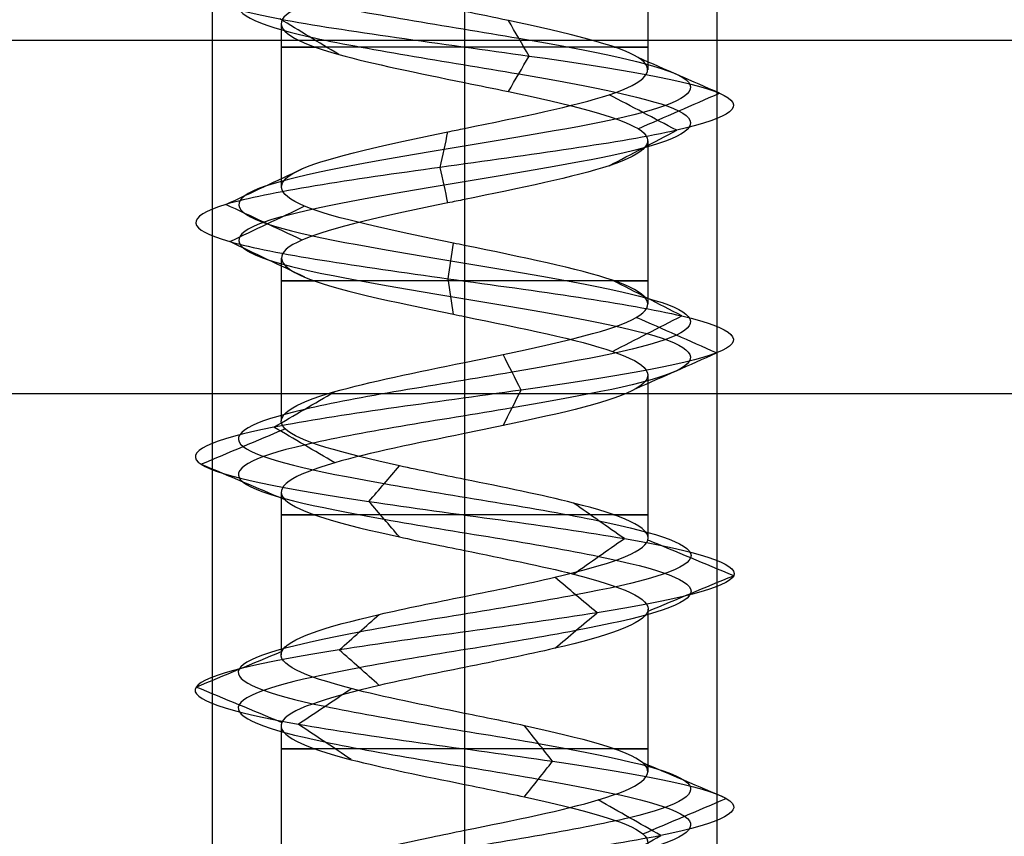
# Model space of a CAD drawing. Header units: millimetres. Extents: x -429 to 422, y -262 to 259.
# Tile 1041 of 1056: x 392 to 402, y 186 to 194. Entities that reach past the tile are written whole.
import ezdxf

# ---------------------------------------------------------------- set-up
doc = ezdxf.new("R2010")
doc.units = ezdxf.units.MM
doc.layers.add('Default', color=7, linetype='Continuous', true_color=0x000000)

msp = doc.modelspace()

# ---------------------------------------------------------------- linework, layer by layer
at = {"layer": 'Default', "color": 9, "true_color": 0xbebcba}
for p, q in [((398.6885, 195.3848, 880.8222), (398.6885, 193.7709, 880.8222)), ((396.8726, 194.8057, 879.0103), (396.8726, 193.1918, 879.0027)), ((395.0567, 194.2274, 880.8222), (395.0567, 192.6116, 880.8222)), ((398.6885, 193.0679, 880.8222), (398.6885, 191.4521, 880.8222)), ((396.8726, 192.4877, 879.0027), (396.8726, 190.8729, 879.0057)), ((395.0567, 191.9077, 880.8222), (395.0567, 190.2943, 880.8222)), ((398.6885, 190.748, 880.8222), (398.6885, 189.1345, 880.8222)), ((396.8726, 190.1688, 879.0057), (396.8726, 188.5552, 879.0112)), ((395.0567, 189.5889, 880.8222), (395.0567, 187.9758, 880.8222)), ((398.6885, 188.4296, 880.8222), (398.6885, 186.8162, 880.8222)), ((396.8726, 187.8511, 879.0112), (396.8726, 186.2375, 879.0048)), ((395.0567, 187.2727, 880.8222), (395.0567, 185.6581, 880.8222))]:
    msp.add_line(p, q, dxfattribs=at)
at = {"layer": 'Default'}
for p, q in [((-418.1274, 190.5648, 780.8222), (411.8726, 190.5648, 780.8222)), ((-418.1274, 190.5648, 873.8222), (411.8726, 190.5648, 873.8222))]:
    msp.add_line(p, q, dxfattribs=at)
at = {"layer": 'Default', "color": 9, "true_color": 0xbebcba, "extrusion": (0, 1, 0)}
for centre, start, end in [((-396.8726, 880.8222, 193.9985), 270, 35.48462), ((-396.8726, 880.8222, 193.9985), 144.69448, 270), ((-396.8726, 880.8222, 191.6804), 270, 35.36455), ((-396.8726, 880.8222, 191.6804), 144.53887, 270), ((-396.8726, 880.8222, 189.3622), 270, 35.22029), ((-396.8726, 880.8222, 189.3622), 144.57821, 270), ((-396.8726, 880.8222, 187.0441), 270, 35.43203), ((-396.8726, 880.8222, 187.0441), 144.64406, 270)]:
    msp.add_arc(centre, 1.8159, start, end, dxfattribs=at)
at = {"layer": 'Default', "color": 9, "true_color": 0xbebcba}
for points, degree in [([(396.8726, 199.9705, 878.5826), (396.1284, 199.8479, 878.5826), (394.6528, 199.6027, 879.3829), (394.4579, 199.2349, 881.9095), (396.4751, 198.8671, 883.438), (398.8532, 198.4993, 882.5775), (399.4221, 198.1315, 880.1114), (397.6599, 197.7638, 878.2956), (395.1783, 197.396, 878.7891), (394.2454, 197.0282, 881.1412), (395.7141, 196.6604, 883.2017), (398.2418, 196.2926, 883.0871), (399.5179, 195.9248, 880.9021), (398.376, 195.5571, 878.6442), (395.8598, 195.1893, 878.3771), (394.2694, 194.8215, 880.3452), (395.0586, 194.4537, 882.7493), (397.506, 194.0859, 883.3918), (399.3744, 193.7181, 881.6855), (398.9559, 193.3503, 879.19), (396.6331, 192.9826, 878.1865), (394.5292, 192.6148, 879.5923), (394.5674, 192.247, 882.1223), (396.7128, 191.8792, 883.4639), (399.0043, 191.5114, 882.3907), (399.3472, 191.1436, 879.8837), (397.4281, 190.7759, 878.2346), (395.0012, 190.4081, 878.9508), (394.285, 190.0403, 881.3777), (395.9341, 189.6725, 883.2968), (398.4411, 189.3047, 882.9539), (399.5143, 188.9369, 880.6624), (398.1727, 188.5692, 878.517), (395.6427, 188.2014, 878.4788), (394.2369, 187.8336, 880.5827), (395.2404, 187.4658, 882.9055), (397.7359, 187.098, 883.324), (399.4422, 186.7302, 881.4556), (398.7997, 186.3624, 879.0082), (396.3956, 185.9947, 878.219), (394.4275, 185.6269, 879.8094), (394.6946, 185.2591, 882.3256), (396.9525, 184.8913, 883.4675), (399.1375, 184.5235, 882.1914), (399.2521, 184.1557, 879.6636), (397.1916, 183.788, 878.195), (394.8396, 183.4202, 879.1279), (394.3459, 183.0524, 881.6096), (396.1619, 182.6846, 883.3715), (398.6276, 182.3168, 882.8032), (399.489, 181.949, 880.424), (397.9588, 181.5813, 878.4088), (395.4357, 181.2135, 878.5997), (394.2261, 180.8457, 880.8222), (395.4357, 180.4779, 883.0447), (397.9588, 180.1101, 883.2356), (399.489, 179.7423, 881.2204), (398.6276, 179.3745, 878.8413), (396.1619, 179.0068, 878.2729), (394.3459, 178.639, 880.0349), (394.8396, 178.2712, 882.5166), (397.1916, 177.9034, 883.4494), (399.2521, 177.5356, 881.9808), (399.1375, 177.1678, 879.4531), (396.9525, 176.8001, 878.1769), (394.6946, 176.4323, 879.3188), (394.4275, 176.0645, 881.835), (396.3956, 175.6967, 883.4254), (398.7997, 175.3289, 882.6362), (399.4422, 174.9611, 880.1889), (397.7359, 174.5934, 878.3205), (395.2404, 174.2256, 878.7389), (394.2369, 173.8578, 881.0617), (395.6427, 173.49, 883.1656), (398.1727, 173.1222, 883.1274), (399.5143, 172.7544, 880.982), (398.4411, 172.3866, 878.6906), (395.9341, 172.0189, 878.3477), (394.285, 171.6511, 880.2668), (395.0012, 171.2833, 882.6936), (397.4281, 170.9155, 883.4098), (399.3472, 170.5477, 881.7607), (399.0043, 170.1799, 879.2537), (396.7128, 169.8122, 878.1805), (394.5674, 169.4444, 879.5221), (394.5292, 169.0766, 882.0521), (396.6331, 168.7088, 883.4579), (398.9559, 168.341, 882.4544), (399.3744, 167.9732, 879.9589), (397.506, 167.6055, 878.2526), (395.0586, 167.2377, 878.8952), (394.2694, 166.8699, 881.2993), (395.8598, 166.5021, 883.2673), (398.376, 166.1343, 883.0003), (399.5179, 165.7665, 880.7423), (398.2418, 165.3987, 878.5574), (395.7141, 165.031, 878.4428), (394.2454, 164.6632, 880.5032), (395.1783, 164.2954, 882.8553), (397.6599, 163.9276, 883.3488), (399.4221, 163.5598, 881.533), (398.8532, 163.192, 879.067), (396.4751, 162.8243, 878.2064), (394.4579, 162.4565, 879.7349), (394.6528, 162.0887, 882.2615), (396.1284, 161.8435, 883.0619), (396.8726, 161.7209, 883.0619)], 3), ([(396.8726, 199.7939, 878.1563), (395.9868, 199.6713, 878.1563), (394.2304, 199.4261, 879.109), (393.9984, 199.0583, 882.1164), (396.3994, 198.6906, 883.9359), (399.2302, 198.3228, 882.9115), (399.9073, 197.955, 879.9761), (397.8097, 197.5872, 877.8148), (394.8559, 197.2194, 878.4022), (393.7454, 196.8516, 881.202), (395.4936, 196.4839, 883.6545), (398.5023, 196.1161, 883.5181), (400.0214, 195.7483, 880.9174), (398.6621, 195.3805, 878.2297), (395.6671, 195.0127, 877.9118), (393.774, 194.6449, 880.2544), (394.7134, 194.2772, 883.116), (397.6265, 193.9094, 883.8809), (399.8505, 193.5416, 881.8498), (399.3524, 193.1738, 878.8794), (396.5875, 192.806, 877.6849), (394.0833, 192.4382, 879.3582), (394.1287, 192.0704, 882.3698), (396.6824, 191.7027, 883.9667), (399.4099, 191.3349, 882.6892), (399.8181, 190.9671, 879.7051), (397.5338, 190.5993, 877.7422), (394.6451, 190.2315, 878.5947), (393.7926, 189.8637, 881.4834), (395.7555, 189.496, 883.7677), (398.7396, 189.1282, 883.3595), (400.0171, 188.7604, 880.632), (398.4202, 188.3926, 878.0783), (395.4086, 188.0248, 878.0329), (393.7353, 187.657, 880.5371), (394.9298, 187.2893, 883.302), (397.9002, 186.9215, 883.8001), (399.9313, 186.5537, 881.5761), (399.1664, 186.1859, 878.663), (396.3048, 185.8181, 877.7236), (393.9622, 185.4503, 879.6167), (394.2801, 185.0825, 882.6117), (396.9678, 184.7148, 883.971), (399.5685, 184.347, 882.4519), (399.7049, 183.9792, 879.4432), (397.2523, 183.6114, 877.695), (394.4526, 183.2436, 878.8054), (393.8651, 182.8758, 881.7594), (396.0267, 182.5081, 883.8567), (398.9616, 182.1403, 883.1802), (399.9869, 181.7725, 880.3482), (398.1655, 181.4047, 877.9496), (395.1622, 181.0369, 878.1768), (393.7224, 180.6691, 880.8222), (395.1622, 180.3014, 883.4676), (398.1655, 179.9336, 883.6949), (399.9869, 179.5658, 881.2962), (398.9616, 179.198, 878.4643), (396.0267, 178.8302, 877.7877), (393.8651, 178.4624, 879.885), (394.4526, 178.0946, 882.839), (397.2523, 177.7269, 883.9494), (399.7049, 177.3591, 882.2013), (399.5685, 176.9913, 879.1925), (396.9678, 176.6235, 877.6735), (394.2801, 176.2557, 879.0327), (393.9622, 175.8879, 882.0277), (396.3048, 175.5202, 883.9208), (399.1664, 175.1524, 882.9814), (399.9313, 174.7846, 880.0683), (397.9002, 174.4168, 877.8443), (394.9298, 174.049, 878.3424), (393.7353, 173.6812, 881.1073), (395.4086, 173.3134, 883.6116), (398.4202, 172.9457, 883.5661), (400.0171, 172.5779, 881.0124), (398.7396, 172.2101, 878.2849), (395.7555, 171.8423, 877.8767), (393.7926, 171.4745, 880.161), (394.6451, 171.1067, 883.0497), (397.5338, 170.739, 883.9022), (399.8181, 170.3712, 881.9393), (399.4099, 170.0034, 878.9552), (396.6824, 169.6356, 877.6778), (394.1287, 169.2678, 879.2747), (394.0833, 168.9, 882.2862), (396.5875, 168.5323, 883.9595), (399.3524, 168.1645, 882.765), (399.8505, 167.7967, 879.7946), (397.6265, 167.4289, 877.7636), (394.7134, 167.0611, 878.5284), (393.774, 166.6933, 881.3901), (395.6671, 166.3255, 883.7326), (398.6621, 165.9578, 883.4148), (400.0214, 165.59, 880.7271), (398.5023, 165.2222, 878.1263), (395.4936, 164.8544, 877.9899), (393.7454, 164.4866, 880.4425), (394.8559, 164.1188, 883.2422), (397.8097, 163.7511, 883.8297), (399.9073, 163.3833, 881.6683), (399.2302, 163.0155, 878.7329), (396.3994, 162.6477, 877.7086), (393.9984, 162.2799, 879.528), (394.2304, 161.9121, 882.5354), (395.9868, 161.6669, 883.4881), (396.8726, 161.5444, 883.4881)], 3), ([(396.8726, 199.6174, 878.5826), (396.1284, 199.4948, 878.5826), (394.6528, 199.2496, 879.3829), (394.458, 198.8818, 881.9095), (396.4751, 198.514, 883.438), (398.8532, 198.1462, 882.5775), (399.4221, 197.7784, 880.1114), (397.6599, 197.4107, 878.2956), (395.1783, 197.0429, 878.7891), (394.2454, 196.6751, 881.1412), (395.7141, 196.3073, 883.2016), (398.2417, 195.9395, 883.087), (399.5179, 195.5717, 880.9021), (398.376, 195.2039, 878.6442), (395.8598, 194.8362, 878.3772), (394.2695, 194.4684, 880.3452), (395.0586, 194.1006, 882.7492), (397.506, 193.7328, 883.3918), (399.3743, 193.365, 881.6855), (398.9559, 192.9972, 879.1901), (396.6331, 192.6295, 878.1866), (394.5292, 192.2617, 879.5923), (394.5675, 191.8939, 882.1223), (396.7128, 191.5261, 883.4639), (399.0042, 191.1583, 882.3907), (399.3471, 190.7905, 879.8838), (397.4281, 190.4228, 878.2347), (395.0012, 190.055, 878.9509), (394.2851, 189.6872, 881.3777), (395.9341, 189.3194, 883.2967), (398.4411, 188.9516, 882.9538), (399.5143, 188.5838, 880.6624), (398.1727, 188.216, 878.5171), (395.6427, 187.8483, 878.4789), (394.237, 187.4805, 880.5827), (395.2405, 187.1127, 882.9055), (397.7359, 186.7449, 883.3239), (399.4422, 186.3771, 881.4556), (398.7996, 186.0093, 879.0082), (396.3956, 185.6416, 878.2191), (394.4276, 185.2738, 879.8094), (394.6946, 184.906, 882.3256), (396.9525, 184.5382, 883.4675), (399.1374, 184.1704, 882.1913), (399.252, 183.8026, 879.6637), (397.1916, 183.4348, 878.195), (394.8396, 183.0671, 879.1279), (394.3459, 182.6993, 881.6096), (396.1619, 182.3315, 883.3715), (398.6276, 181.9637, 882.8031), (399.489, 181.5959, 880.424), (397.9588, 181.2281, 878.4089), (395.4357, 180.8604, 878.5998), (394.2261, 180.4926, 880.8222), (395.4357, 180.1248, 883.0447), (397.9588, 179.757, 883.2356), (399.489, 179.3892, 881.2204), (398.6276, 179.0214, 878.8413), (396.1619, 178.6537, 878.2729), (394.3459, 178.2859, 880.0349), (394.8396, 177.9181, 882.5165), (397.1916, 177.5503, 883.4494), (399.252, 177.1825, 881.9808), (399.1374, 176.8147, 879.4531), (396.9525, 176.4469, 878.1769), (394.6946, 176.0792, 879.3188), (394.4276, 175.7114, 881.835), (396.3956, 175.3436, 883.4254), (398.7996, 174.9758, 882.6362), (399.4422, 174.608, 880.1889), (397.7359, 174.2402, 878.3205), (395.2405, 173.8725, 878.7389), (394.237, 173.5047, 881.0617), (395.6427, 173.1369, 883.1656), (398.1727, 172.7691, 883.1274), (399.5143, 172.4013, 880.982), (398.4411, 172.0335, 878.6906), (395.9341, 171.6658, 878.3477), (394.2851, 171.298, 880.2668), (395.0012, 170.9302, 882.6936), (397.4281, 170.5624, 883.4098), (399.3471, 170.1946, 881.7607), (399.0042, 169.8268, 879.2537), (396.7128, 169.459, 878.1805), (394.5675, 169.0913, 879.5221), (394.5292, 168.7235, 882.0521), (396.6331, 168.3557, 883.4579), (398.9559, 167.9879, 882.4544), (399.3743, 167.6201, 879.9589), (397.506, 167.2523, 878.2526), (395.0586, 166.8846, 878.8952), (394.2695, 166.5168, 881.2993), (395.8598, 166.149, 883.2673), (398.376, 165.7812, 883.0002), (399.5179, 165.4134, 880.7423), (398.2417, 165.0456, 878.5574), (395.7141, 164.6779, 878.4428), (394.2454, 164.3101, 880.5032), (395.1783, 163.9423, 882.8553), (397.6599, 163.5745, 883.3488), (399.4221, 163.2067, 881.533), (398.8532, 162.8389, 879.067), (396.4751, 162.4711, 878.2064), (394.458, 162.1034, 879.7349), (394.6528, 161.7356, 882.2615), (396.1284, 161.4904, 883.0618), (396.8726, 161.3678, 883.0618)], 3), ([(395.6257, 193.9252, 882.1468), (395.4312, 194.0425, 882.3534), (395.2368, 194.1598, 882.56), (395.0423, 194.2772, 882.7665)], 3), ([(397.5116, 193.9094, 883.4149), (397.4437, 194.0267, 883.1394), (397.3758, 194.144, 882.8639), (397.3079, 194.2614, 882.5884)], 3), ([(397.3079, 193.5573, 882.5882), (397.3758, 193.6746, 882.8637), (397.4437, 193.792, 883.1393), (397.5116, 193.9094, 883.4149)], 3), ([(399.3968, 193.5416, 881.6933), (399.1285, 193.659, 881.6007), (398.8601, 193.7764, 881.5081), (398.5917, 193.8938, 881.4155)], 3), ([(396.8726, 193.6465, 882.6381), (396.8726, 192.8395, 882.6381), (396.8726, 192.0325, 882.6381)], 2), ([(398.9746, 193.1738, 879.1754), (398.751, 193.2913, 879.3506), (398.5274, 193.4087, 879.5257), (398.3039, 193.5262, 879.7009)], 3), ([(398.5916, 193.1893, 881.4154), (398.86, 193.3068, 881.508), (399.1284, 193.4242, 881.6006), (399.3968, 193.5416, 881.6933)], 3), ([(396.631, 192.806, 878.1629), (396.6567, 192.9235, 878.4459), (396.6824, 193.041, 878.7289), (396.7081, 193.1585, 879.0119)], 3), ([(398.3038, 192.8214, 879.701), (398.5274, 192.9389, 879.5258), (398.751, 193.0563, 879.3506), (398.9746, 193.1738, 879.1754)], 3), ([(394.5082, 192.4382, 879.5813), (394.7599, 192.5558, 879.7134), (395.0117, 192.6734, 879.8455), (395.2634, 192.7909, 879.9776)], 3), ([(396.7081, 192.4535, 879.0119), (396.6824, 192.571, 878.7289), (396.6567, 192.6885, 878.4459), (396.631, 192.806, 878.1629)], 3), ([(395.2634, 192.0855, 879.9776), (395.0117, 192.2031, 879.8455), (394.7599, 192.3207, 879.7134), (394.5082, 192.4382, 879.5813)], 3), ([(394.5468, 192.0704, 882.134), (394.7945, 192.1881, 881.9943), (395.0423, 192.3057, 881.8545), (395.29, 192.4233, 881.7148)], 3), ([(395.29, 191.7176, 881.7148), (395.0422, 191.8352, 881.8545), (394.7945, 191.9528, 881.9943), (394.5468, 192.0704, 882.134)], 3), ([(396.7114, 191.7027, 883.4876), (396.7286, 191.8203, 883.2035), (396.7457, 191.938, 882.9195), (396.7629, 192.0557, 882.6354)], 3), ([(396.7629, 191.3497, 882.6355), (396.7457, 191.4673, 882.9196), (396.7286, 191.585, 883.2036), (396.7114, 191.7027, 883.4876)], 3), ([(399.0234, 191.3349, 882.4048), (398.7944, 191.4524, 882.2363), (398.5655, 191.5699, 882.0679), (398.3366, 191.6875, 881.8994)], 3), ([(396.8726, 191.3283, 882.6381), (396.8726, 190.5213, 882.6381), (396.8726, 189.7143, 882.6381)], 2), ([(398.3362, 190.9821, 881.8992), (398.5653, 191.0997, 882.0677), (398.7943, 191.2173, 882.2362), (399.0234, 191.3349, 882.4048)], 3), ([(399.3693, 190.9671, 879.8753), (399.104, 191.0844, 879.9759), (398.8387, 191.2018, 880.0766), (398.5734, 191.3191, 880.1772)], 3), ([(398.5721, 190.6145, 880.1777), (398.8378, 190.732, 880.0769), (399.1036, 190.8496, 879.9761), (399.3693, 190.9671, 879.8753)], 3), ([(397.433, 190.5993, 878.2114), (397.3735, 190.7166, 878.4887), (397.314, 190.8339, 878.7661), (397.2545, 190.9512, 879.0434)], 3), ([(394.9845, 190.2315, 878.9341), (395.1853, 190.349, 879.1349), (395.3861, 190.4664, 879.3357), (395.5869, 190.5839, 879.5365)], 3), ([(397.2542, 190.2469, 879.0447), (397.3138, 190.3643, 878.767), (397.3734, 190.4818, 878.4892), (397.433, 190.5993, 878.2114)], 3), ([(394.2618, 189.8637, 881.3826), (394.5395, 189.9812, 881.323), (394.8172, 190.0987, 881.2634), (395.0949, 190.2161, 881.2038)], 3), ([(395.5868, 189.8793, 879.5364), (395.386, 189.9967, 879.3356), (395.1852, 190.1141, 879.1348), (394.9845, 190.2315, 878.9341)], 3), ([(395.094, 189.5118, 881.204), (394.8166, 189.6291, 881.2636), (394.5392, 189.7464, 881.3231), (394.2618, 189.8637, 881.3826)], 3), ([(395.9257, 189.496, 883.3189), (396.0262, 189.6132, 883.0539), (396.1268, 189.7304, 882.7889), (396.2273, 189.8476, 882.5238)], 3), ([(396.2271, 189.1444, 882.5242), (396.1267, 189.2616, 882.7891), (396.0262, 189.3788, 883.054), (395.9257, 189.496, 883.3189)], 3), ([(398.4552, 189.1282, 882.973), (398.2873, 189.2453, 882.7448), (398.1194, 189.3624, 882.5167), (397.9516, 189.4796, 882.2886)], 3), ([(397.9517, 188.7768, 882.2887), (398.1195, 188.894, 882.5168), (398.2873, 189.0111, 882.7449), (398.4552, 189.1282, 882.973)], 3), ([(399.538, 188.7604, 880.661), (399.2553, 188.8775, 880.6781), (398.9725, 188.9946, 880.6952), (398.6898, 189.1118, 880.7123)], 3), ([(396.8726, 189.0101, 882.6381), (396.8726, 188.2031, 882.6381), (396.8726, 187.3961, 882.6381)], 2), ([(398.1844, 188.3926, 878.4964), (398.0452, 188.5097, 878.7431), (397.9061, 188.6269, 878.9898), (397.7669, 188.744, 879.2365)], 3), ([(398.6899, 188.409, 880.7123), (398.9726, 188.5261, 880.6952), (399.2553, 188.6433, 880.6781), (399.538, 188.7604, 880.661)], 3), ([(395.6317, 188.0248, 878.4578), (395.7633, 188.142, 878.7086), (395.8949, 188.2591, 878.9594), (396.0266, 188.3762, 879.2103)], 3), ([(397.767, 188.0412, 879.2365), (397.9061, 188.1583, 878.9898), (398.0452, 188.2755, 878.7431), (398.1844, 188.3926, 878.4964)], 3), ([(394.2133, 187.657, 880.5806), (394.4954, 187.7742, 880.6062), (394.7775, 187.8913, 880.6318), (395.0596, 188.0085, 880.6575)], 3), ([(396.0266, 187.6734, 879.2103), (395.895, 187.7905, 878.9595), (395.7633, 187.9077, 878.7086), (395.6317, 188.0248, 878.4578)], 3), ([(395.0597, 187.3056, 880.6575), (394.7776, 187.4227, 880.6318), (394.4954, 187.5399, 880.6062), (394.2133, 187.657, 880.5806)], 3), ([(395.2258, 187.2893, 882.9242), (395.4005, 187.4064, 882.7012), (395.5752, 187.5235, 882.4782), (395.7499, 187.6407, 882.2552)], 3), ([(395.75, 186.9378, 882.2551), (395.5753, 187.0549, 882.4781), (395.4005, 187.1721, 882.7012), (395.2258, 187.2893, 882.9242)], 3), ([(397.7437, 186.9215, 883.3464), (397.6512, 187.0387, 883.0784), (397.5587, 187.1559, 882.8104), (397.4662, 187.2732, 882.5425)], 3), ([(397.4662, 186.5697, 882.5423), (397.5587, 186.687, 882.8103), (397.6512, 186.8042, 883.0784), (397.7437, 186.9215, 883.3464)], 3), ([(399.4653, 186.5537, 881.4612), (399.1895, 186.6711, 881.3933), (398.9137, 186.7886, 881.3253), (398.6379, 186.9061, 881.2573)], 3), ([(396.8726, 186.692, 882.6381), (396.8726, 185.885, 882.6381), (396.8726, 185.078, 882.6381)], 2), ([(398.8169, 186.1859, 878.9919), (398.6102, 186.3033, 879.1866), (398.4034, 186.4208, 879.3812), (398.1966, 186.5382, 879.5759)], 3), ([(398.6381, 186.2014, 881.2574), (398.9138, 186.3188, 881.3253), (399.1895, 186.4362, 881.3933), (399.4653, 186.5537, 881.4612)], 3), ([(398.196, 185.8333, 879.5764), (398.403, 185.9508, 879.3816), (398.61, 186.0684, 879.1868), (398.8169, 186.1859, 878.9919)], 3)]:
    msp.add_open_spline(points, degree=degree, dxfattribs=at)
at = {"layer": 'Default'}
for points in [[(394.3726, 195.0648, 880.8222), (394.3726, 172.5648, 880.8222), (394.3726, 150.0648, 880.8222)], [(396.8726, 195.0648, 883.3222), (396.8726, 172.5648, 883.3222), (396.8726, 150.0648, 883.3222)], [(396.8726, 195.0648, 878.3222), (396.8726, 172.5648, 878.3222), (396.8726, 150.0648, 878.3222)], [(399.3726, 195.0648, 880.8222), (399.3726, 172.5648, 880.8222), (399.3726, 150.0648, 880.8222)], [(-427.1274, 194.0648, 885.8222), (-3.1274, 194.0648, 885.8222), (420.8726, 194.0648, 885.8222)]]:
    msp.add_open_spline(points, degree=2, dxfattribs=at)
at = {"layer": 'Default', "color": 9, "true_color": 0xbebcba}
for points, knots in [([(396.8726, 194.8057, 879.0103), (396.6338, 194.7574, 879.0089), (395.7912, 194.5864, 879.1631), (394.7619, 194.2929, 880.4364), (395.3499, 193.9549, 882.2271), (396.416, 193.7395, 882.6337), (396.8726, 193.6465, 882.6381)], [-8.339348, -8.339348, -8.339348, -8.339348, -7.295358, -4.648947, -2.002536, 0, 0, 0, 0]), ([(396.8726, 193.1918, 879.0027), (397.4186, 193.3032, 879.0068), (397.9672, 193.4145, 879.27), (398.3036, 193.5259, 879.6996), (398.6739, 193.6485, 880.1726), (398.7868, 193.7711, 880.8472), (398.5908, 193.8937, 881.4151), (398.3947, 194.0163, 881.9831), (397.8896, 194.1389, 882.4444), (397.3063, 194.2614, 882.5883), (397.1649, 194.2912, 882.6232), (397.0189, 194.3209, 882.6394), (396.8726, 194.3506, 882.6381)], [-7.809918, -7.809918, -7.809918, -7.809918, -5.552262, -5.552262, -5.552262, -3.066016, -3.066016, -3.066016, -0.579549, -0.579549, -0.579549, 0, 0, 0, 0]), ([(396.8726, 193.6465, 882.6381), (397.0189, 193.6167, 882.6394), (397.7672, 193.4644, 882.5562), (398.8998, 193.1895, 881.5218), (398.5713, 192.833, 879.5599), (397.4186, 192.599, 879.0068), (396.8726, 192.4877, 879.0027)], [-16.735145, -16.735145, -16.735145, -16.735145, -16.091486, -13.436391, -10.781296, -8.369707, -8.369707, -8.369707, -8.369707]), ([(396.8726, 192.0325, 882.6381), (396.8362, 192.0399, 882.6383), (396.7998, 192.0473, 882.6373), (396.7634, 192.0547, 882.6351), (396.1637, 192.1773, 882.599), (395.5838, 192.2999, 882.2366), (395.2886, 192.4225, 881.7135), (394.9934, 192.5451, 881.1905), (394.983, 192.6677, 880.5069), (395.262, 192.7903, 879.9752), (395.541, 192.9129, 879.4435), (396.1095, 193.0355, 879.0637), (396.7075, 193.1581, 879.0095), (396.7624, 193.1693, 879.0045), (396.8175, 193.1806, 879.0023), (396.8726, 193.1918, 879.0027)], [-15.638496, -15.638496, -15.638496, -15.638496, -15.494179, -15.494179, -15.494179, -13.008298, -13.008298, -13.008298, -10.523023, -10.523023, -10.523023, -8.037877, -8.037877, -8.037877, -7.809918, -7.809918, -7.809918, -7.809918]), ([(396.8726, 192.4877, 879.0027), (396.8175, 192.4764, 879.0023), (396.1616, 192.3426, 879.0289), (394.9725, 192.0862, 879.8233), (395.0039, 191.7184, 881.8741), (396.1989, 191.4657, 882.621), (396.8362, 191.3357, 882.6383), (396.8726, 191.3283, 882.6381)], [-8.369707, -8.369707, -8.369707, -8.369707, -8.1262, -5.471105, -2.81601, -0.160914, 0, 0, 0, 0]), ([(396.8726, 190.8729, 879.0057), (397.0012, 190.8991, 879.0043), (397.1296, 190.9252, 879.0166), (397.2549, 190.9514, 879.0434), (397.8421, 191.074, 879.1692), (398.3607, 191.1966, 879.6147), (398.5737, 191.3192, 880.176), (398.7866, 191.4418, 880.7374), (398.6939, 191.5644, 881.4147), (398.3378, 191.687, 881.8982), (398.0035, 191.8021, 882.3523), (397.4369, 191.9172, 882.6355), (396.8726, 192.0325, 882.6381)], [-7.823676, -7.823676, -7.823676, -7.823676, -7.293295, -7.293295, -7.293295, -4.808244, -4.808244, -4.808244, -2.323295, -2.323295, -2.323295, 0, 0, 0, 0]), ([(396.8726, 191.3283, 882.6381), (397.4369, 191.213, 882.6355), (398.6068, 190.9753, 882.0507), (398.8793, 190.615, 880.0601), (397.7315, 190.3437, 879.0742), (397.0012, 190.1949, 879.0043), (396.8726, 190.1688, 879.0057)], [-16.717817, -16.717817, -16.717817, -16.717817, -14.227024, -11.574528, -8.922032, -8.356096, -8.356096, -8.356096, -8.356096]), ([(396.8726, 189.7143, 882.6381), (396.6526, 189.7589, 882.6394), (396.433, 189.8035, 882.6022), (396.2288, 189.848, 882.5247), (395.6671, 189.9706, 882.3114), (395.2213, 190.0932, 881.7925), (395.0952, 190.2158, 881.205), (394.9691, 190.3384, 880.6175), (395.1626, 190.461, 879.9614), (395.5872, 190.5836, 879.5364), (395.9213, 190.68, 879.2021), (396.3984, 190.7765, 879.0108), (396.8726, 190.8729, 879.0057)], [-15.625304, -15.625304, -15.625304, -15.625304, -14.752315, -14.752315, -14.752315, -12.265708, -12.265708, -12.265708, -9.779131, -9.779131, -9.779131, -7.823676, -7.823676, -7.823676, -7.823676]), ([(396.8726, 190.1688, 879.0057), (396.3984, 190.0723, 879.0108), (395.3148, 189.8533, 879.4452), (394.7756, 189.5117, 881.2736), (395.8292, 189.2219, 882.5001), (396.6526, 189.0547, 882.6394), (396.8726, 189.0101, 882.6381)], [-8.356096, -8.356096, -8.356096, -8.356096, -6.269536, -3.61704, -0.964544, 0, 0, 0, 0]), ([(396.8726, 188.5552, 879.0112), (397.1846, 188.6184, 879.0114), (397.4967, 188.6815, 879.0879), (397.7661, 188.7447, 879.2399), (398.2893, 188.8673, 879.535), (398.6519, 188.9899, 880.1148), (398.6882, 189.1125, 880.7144), (398.7245, 189.2351, 881.3139), (398.4344, 189.3577, 881.9333), (397.9506, 189.4803, 882.2893), (397.6431, 189.5582, 882.5156), (397.2572, 189.6361, 882.6355), (396.8726, 189.7143, 882.6381)], [-7.796921, -7.796921, -7.796921, -7.796921, -6.516555, -6.516555, -6.516555, -4.030681, -4.030681, -4.030681, -1.544826, -1.544826, -1.544826, 0, 0, 0, 0]), ([(396.8726, 189.0101, 882.6381), (397.2572, 188.932, 882.6355), (398.25, 188.7314, 882.327), (399.0145, 188.4083, 880.6946), (398.1026, 188.1, 879.2363), (397.1846, 187.9142, 879.0114), (396.8726, 187.8511, 879.0112)], [-16.671132, -16.671132, -16.671132, -16.671132, -14.989298, -12.343786, -9.698274, -8.335658, -8.335658, -8.335658, -8.335658]), ([(396.8726, 187.3961, 882.6381), (396.47, 187.478, 882.6349), (396.0657, 187.5597, 882.5024), (395.7508, 187.6413, 882.2557), (395.278, 187.7639, 881.8853), (395.0068, 187.8865, 881.2576), (395.0612, 188.0091, 880.6594), (395.1155, 188.1317, 880.0612), (395.4955, 188.2543, 879.4927), (396.0273, 188.3769, 879.2135), (396.2852, 188.4363, 879.0782), (396.5789, 188.4958, 879.0109), (396.8726, 188.5552, 879.0112)], [-15.59455, -15.59455, -15.59455, -15.59455, -13.973848, -13.973848, -13.973848, -11.488128, -11.488128, -11.488128, -9.002379, -9.002379, -9.002379, -7.796921, -7.796921, -7.796921, -7.796921]), ([(396.8726, 187.8511, 879.0112), (396.5789, 187.7916, 879.0109), (395.6797, 187.6096, 879.2169), (394.7356, 187.305, 880.6298), (395.4586, 186.9781, 882.3034), (396.47, 186.7739, 882.6349), (396.8726, 186.692, 882.6381)], [-8.335658, -8.335658, -8.335658, -8.335658, -7.052762, -4.40725, -1.761738, 0, 0, 0, 0]), ([(396.8726, 186.2375, 879.0048), (397.3647, 186.3377, 879.0101), (397.8598, 186.4378, 879.218), (398.1961, 186.538, 879.5755), (398.6077, 186.6606, 880.0131), (398.7813, 186.7832, 880.6748), (398.6375, 186.9058, 881.2582), (398.4937, 187.0284, 881.8416), (398.0325, 187.151, 882.3468), (397.4646, 187.2735, 882.543), (397.2753, 187.3144, 882.6084), (397.0742, 187.3553, 882.6395), (396.8726, 187.3961, 882.6381)], [-7.803231, -7.803231, -7.803231, -7.803231, -5.772465, -5.772465, -5.772465, -3.285917, -3.285917, -3.285917, -0.799324, -0.799324, -0.799324, 0, 0, 0, 0]), ([(396.8726, 186.692, 882.6381), (397.0742, 186.6511, 882.6395), (397.8787, 186.4877, 882.5152), (398.9549, 186.2016, 881.3364), (398.4659, 185.8563, 879.4725), (397.3647, 185.6335, 879.0101), (396.8726, 185.5334, 879.0048)], [-16.728505, -16.728505, -16.728505, -16.728505, -15.8438, -13.189681, -10.535562, -8.367307, -8.367307, -8.367307, -8.367307]), ([(396.8726, 185.078, 882.6381), (396.2901, 185.1969, 882.6367), (395.7064, 185.3158, 882.3323), (395.3755, 185.4346, 881.8532), (395.0342, 185.5572, 881.3592), (394.962, 185.6798, 880.6794), (395.1917, 185.8024, 880.1247), (395.4215, 185.925, 879.57), (395.9533, 186.0476, 879.1404), (396.5441, 186.1702, 879.0324), (396.6522, 186.1926, 879.0126), (396.7623, 186.2151, 879.0036), (396.8726, 186.2375, 879.0048)], [-15.632466, -15.632466, -15.632466, -15.632466, -13.228322, -13.228322, -13.228322, -10.743345, -10.743345, -10.743345, -8.258283, -8.258283, -8.258283, -7.803231, -7.803231, -7.803231, -7.803231])]:
    msp.add_open_spline(points, degree=3, knots=knots, dxfattribs=at)

doc.saveas('drawing.dxf')
